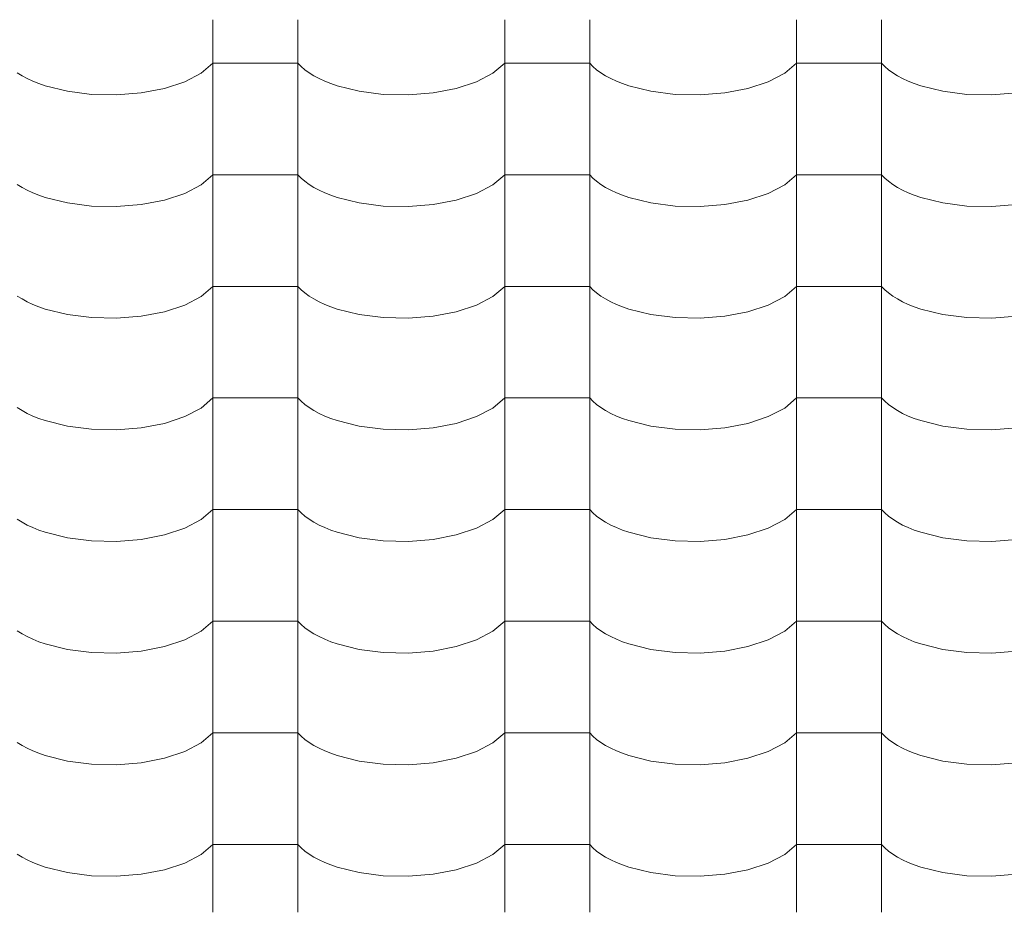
# Model space of a CAD drawing. Header units: millimetres. Extents: x -36478 to 31050, y -14815 to 11827.
# Tile 310 of 656: x -13211 to -12654, y 8472 to 8977. Entities that reach past the tile are written whole.
import ezdxf

# ---------------------------------------------------------------- set-up
doc = ezdxf.new("R2010")
doc.units = ezdxf.units.MM
doc.header["$MEASUREMENT"] = 0
doc.layers.add('Nové_Výplně - Povrchové', color=7, linetype='Continuous')

# ---------------------------------------------------------------- blocks, each defined once
blk = doc.blocks.new('*X13')
at = {"layer": 'Nové_Výplně - Povrchové', "color": 21, "linetype": 'Continuous', "lineweight": 20, "true_color": 0xffaaaa}
for p, q in [((-13101.72, 8976.77), (-13101.72, 8913.89)), ((-13053.69, 8976.77), (-13053.69, 8913.89)), ((-12936.72, 8976.77), (-12936.72, 8913.89)), ((-12888.69, 8976.77), (-12888.69, 8913.89)), ((-12771.72, 8976.77), (-12771.72, 8913.89)), ((-12723.69, 8976.77), (-12723.69, 8913.89)), ((-13108.39, 8946.54), (-13101.72, 8952.23)), ((-13077.71, 8952.23), (-13101.72, 8952.23)), ((-13053.69, 8952.23), (-13077.71, 8952.23)), ((-13053.69, 8952.23), (-13051.86, 8950.34)), ((-13051.86, 8950.34), (-13049.74, 8948.51)), ((-13049.74, 8948.51), (-13047.34, 8946.76)), ((-12943.39, 8946.54), (-12936.72, 8952.23)), ((-12912.71, 8952.23), (-12936.72, 8952.23)), ((-12888.69, 8952.23), (-12912.71, 8952.23)), ((-12888.69, 8952.23), (-12886.86, 8950.34)), ((-12886.86, 8950.34), (-12884.74, 8948.51)), ((-12884.74, 8948.51), (-12882.34, 8946.76)), ((-12778.39, 8946.54), (-12771.72, 8952.23)), ((-12747.71, 8952.23), (-12771.72, 8952.23)), ((-12723.69, 8952.23), (-12747.71, 8952.23)), ((-12723.69, 8952.23), (-12721.86, 8950.34)), ((-12721.86, 8950.34), (-12719.74, 8948.51)), ((-12719.74, 8948.51), (-12717.34, 8946.76)), ((-13212.34, 8946.76), (-13209.65, 8945.08)), ((-13209.65, 8945.08), (-13206.71, 8943.5)), ((-13206.71, 8943.5), (-13203.53, 8942.03)), ((-13203.53, 8942.03), (-13200.12, 8940.66)), ((-13117.7, 8941.68), (-13108.39, 8946.54)), ((-13047.34, 8946.76), (-13044.65, 8945.08)), ((-13044.65, 8945.08), (-13041.71, 8943.5)), ((-13041.71, 8943.5), (-13038.53, 8942.03)), ((-13038.53, 8942.03), (-13035.12, 8940.66)), ((-12952.7, 8941.68), (-12943.39, 8946.54)), ((-12882.34, 8946.76), (-12879.65, 8945.08)), ((-12879.65, 8945.08), (-12876.71, 8943.5)), ((-12876.71, 8943.5), (-12873.53, 8942.03)), ((-12873.53, 8942.03), (-12870.12, 8940.66)), ((-12787.7, 8941.68), (-12778.39, 8946.54)), ((-12717.34, 8946.76), (-12714.65, 8945.08)), ((-12714.65, 8945.08), (-12711.71, 8943.5)), ((-12711.71, 8943.5), (-12708.53, 8942.03)), ((-12708.53, 8942.03), (-12705.12, 8940.66)), ((-13200.12, 8940.66), (-13196.5, 8939.4)), ((-13196.5, 8939.4), (-13184.05, 8936.3)), ((-13184.05, 8936.3), (-13170.39, 8934.55)), ((-13142.24, 8935.36), (-13129.18, 8937.89)), ((-13129.18, 8937.89), (-13117.7, 8941.68)), ((-13035.12, 8940.66), (-13031.5, 8939.4)), ((-13031.5, 8939.4), (-13019.05, 8936.3)), ((-13019.05, 8936.3), (-13005.39, 8934.55)), ((-12977.24, 8935.36), (-12964.18, 8937.89)), ((-12964.18, 8937.89), (-12952.7, 8941.68)), ((-12870.12, 8940.66), (-12866.5, 8939.4)), ((-12866.5, 8939.4), (-12854.05, 8936.3)), ((-12854.05, 8936.3), (-12840.39, 8934.55)), ((-12812.24, 8935.36), (-12799.18, 8937.89)), ((-12799.18, 8937.89), (-12787.7, 8941.68)), ((-12705.12, 8940.66), (-12701.5, 8939.4)), ((-12701.5, 8939.4), (-12689.05, 8936.3)), ((-12689.05, 8936.3), (-12675.39, 8934.55)), ((-13170.39, 8934.55), (-13156.21, 8934.23)), ((-13156.21, 8934.23), (-13142.24, 8935.36)), ((-13005.39, 8934.55), (-12991.21, 8934.23)), ((-12991.21, 8934.23), (-12977.24, 8935.36)), ((-12840.39, 8934.55), (-12826.21, 8934.23)), ((-12826.21, 8934.23), (-12812.24, 8935.36)), ((-12675.39, 8934.55), (-12661.21, 8934.23)), ((-12661.21, 8934.23), (-12647.24, 8935.36)), ((-13101.72, 8913.66), (-13101.72, 8850.78)), ((-13053.69, 8913.66), (-13053.69, 8850.78)), ((-12936.72, 8913.66), (-12936.72, 8850.78)), ((-12888.69, 8913.66), (-12888.69, 8850.78)), ((-12771.72, 8913.66), (-12771.72, 8850.78)), ((-12723.69, 8913.66), (-12723.69, 8850.78)), ((-13108.39, 8883.44), (-13101.72, 8889.13)), ((-13077.71, 8889.13), (-13101.72, 8889.13)), ((-13053.69, 8889.13), (-13077.71, 8889.13)), ((-13053.69, 8889.13), (-13051.86, 8887.24)), ((-13051.86, 8887.24), (-13049.74, 8885.41)), ((-12943.39, 8883.44), (-12936.72, 8889.13)), ((-12912.71, 8889.13), (-12936.72, 8889.13)), ((-12888.69, 8889.13), (-12912.71, 8889.13)), ((-12888.69, 8889.13), (-12886.86, 8887.24)), ((-12886.86, 8887.24), (-12884.74, 8885.41)), ((-12778.39, 8883.44), (-12771.72, 8889.13)), ((-12747.71, 8889.13), (-12771.72, 8889.13)), ((-12723.69, 8889.13), (-12747.71, 8889.13)), ((-12723.69, 8889.13), (-12721.86, 8887.24)), ((-12721.86, 8887.24), (-12719.74, 8885.41)), ((-13212.34, 8883.65), (-13209.65, 8881.98)), ((-13209.65, 8881.98), (-13206.71, 8880.4)), ((-13117.7, 8878.57), (-13108.39, 8883.44)), ((-13049.74, 8885.41), (-13047.34, 8883.65)), ((-13047.34, 8883.65), (-13044.65, 8881.98)), ((-13044.65, 8881.98), (-13041.71, 8880.4)), ((-12952.7, 8878.57), (-12943.39, 8883.44)), ((-12884.74, 8885.41), (-12882.34, 8883.65)), ((-12882.34, 8883.65), (-12879.65, 8881.98)), ((-12879.65, 8881.98), (-12876.71, 8880.4)), ((-12787.7, 8878.57), (-12778.39, 8883.44)), ((-12719.74, 8885.41), (-12717.34, 8883.65)), ((-12717.34, 8883.65), (-12714.65, 8881.98)), ((-12714.65, 8881.98), (-12711.71, 8880.4)), ((-13206.71, 8880.4), (-13203.53, 8878.92)), ((-13203.53, 8878.92), (-13200.12, 8877.55)), ((-13200.12, 8877.55), (-13196.5, 8876.3)), ((-13196.5, 8876.3), (-13184.05, 8873.2)), ((-13129.18, 8874.78), (-13117.7, 8878.57)), ((-13041.71, 8880.4), (-13038.53, 8878.92)), ((-13038.53, 8878.92), (-13035.12, 8877.55)), ((-13035.12, 8877.55), (-13031.5, 8876.3)), ((-13031.5, 8876.3), (-13019.05, 8873.2)), ((-12964.18, 8874.78), (-12952.7, 8878.57)), ((-12876.71, 8880.4), (-12873.53, 8878.92)), ((-12873.53, 8878.92), (-12870.12, 8877.55)), ((-12870.12, 8877.55), (-12866.5, 8876.3)), ((-12866.5, 8876.3), (-12854.05, 8873.2)), ((-12799.18, 8874.78), (-12787.7, 8878.57)), ((-12711.71, 8880.4), (-12708.53, 8878.92)), ((-12708.53, 8878.92), (-12705.12, 8877.55)), ((-12705.12, 8877.55), (-12701.5, 8876.3)), ((-12701.5, 8876.3), (-12689.05, 8873.2)), ((-13184.05, 8873.2), (-13170.39, 8871.44)), ((-13170.39, 8871.44), (-13156.21, 8871.12)), ((-13156.21, 8871.12), (-13142.24, 8872.25)), ((-13142.24, 8872.25), (-13129.18, 8874.78)), ((-13019.05, 8873.2), (-13005.39, 8871.44)), ((-13005.39, 8871.44), (-12991.21, 8871.12)), ((-12991.21, 8871.12), (-12977.24, 8872.25)), ((-12977.24, 8872.25), (-12964.18, 8874.78)), ((-12854.05, 8873.2), (-12840.39, 8871.44)), ((-12840.39, 8871.44), (-12826.21, 8871.12)), ((-12826.21, 8871.12), (-12812.24, 8872.25)), ((-12812.24, 8872.25), (-12799.18, 8874.78)), ((-12689.05, 8873.2), (-12675.39, 8871.44)), ((-12675.39, 8871.44), (-12661.21, 8871.12)), ((-12661.21, 8871.12), (-12647.24, 8872.25)), ((-13101.72, 8850.56), (-13101.72, 8787.68)), ((-13053.69, 8850.56), (-13053.69, 8787.68)), ((-12936.72, 8850.56), (-12936.72, 8787.68)), ((-12888.69, 8850.56), (-12888.69, 8787.68)), ((-12771.72, 8850.56), (-12771.72, 8787.68)), ((-12723.69, 8850.56), (-12723.69, 8787.68)), ((-13108.39, 8820.34), (-13101.72, 8826.03)), ((-13077.71, 8826.03), (-13101.72, 8826.03)), ((-13053.69, 8826.03), (-13077.71, 8826.03)), ((-13053.69, 8826.03), (-13051.86, 8824.13)), ((-12943.39, 8820.34), (-12936.72, 8826.03)), ((-12912.71, 8826.03), (-12936.72, 8826.03)), ((-12888.69, 8826.03), (-12912.71, 8826.03)), ((-12888.69, 8826.03), (-12886.86, 8824.13)), ((-12778.39, 8820.34), (-12771.72, 8826.03)), ((-12747.71, 8826.03), (-12771.72, 8826.03)), ((-12723.69, 8826.03), (-12747.71, 8826.03)), ((-12723.69, 8826.03), (-12721.86, 8824.13)), ((-13212.34, 8820.55), (-13209.65, 8818.87)), ((-13117.7, 8815.47), (-13108.39, 8820.34)), ((-13051.86, 8824.13), (-13049.74, 8822.3)), ((-13049.74, 8822.3), (-13047.34, 8820.55)), ((-13047.34, 8820.55), (-13044.65, 8818.87)), ((-12952.7, 8815.47), (-12943.39, 8820.34)), ((-12886.86, 8824.13), (-12884.74, 8822.3)), ((-12884.74, 8822.3), (-12882.34, 8820.55)), ((-12882.34, 8820.55), (-12879.65, 8818.87)), ((-12787.7, 8815.47), (-12778.39, 8820.34)), ((-12721.86, 8824.13), (-12719.74, 8822.3)), ((-12719.74, 8822.3), (-12717.34, 8820.55)), ((-12717.34, 8820.55), (-12714.65, 8818.87)), ((-13209.65, 8818.87), (-13206.71, 8817.3)), ((-13206.71, 8817.3), (-13203.53, 8815.82)), ((-13203.53, 8815.82), (-13200.12, 8814.45)), ((-13200.12, 8814.45), (-13196.5, 8813.19)), ((-13129.18, 8811.68), (-13117.7, 8815.47)), ((-13044.65, 8818.87), (-13041.71, 8817.3)), ((-13041.71, 8817.3), (-13038.53, 8815.82)), ((-13038.53, 8815.82), (-13035.12, 8814.45)), ((-13035.12, 8814.45), (-13031.5, 8813.19)), ((-12964.18, 8811.68), (-12952.7, 8815.47)), ((-12879.65, 8818.87), (-12876.71, 8817.3)), ((-12876.71, 8817.3), (-12873.53, 8815.82)), ((-12873.53, 8815.82), (-12870.12, 8814.45)), ((-12870.12, 8814.45), (-12866.5, 8813.19)), ((-12799.18, 8811.68), (-12787.7, 8815.47)), ((-12714.65, 8818.87), (-12711.71, 8817.3)), ((-12711.71, 8817.3), (-12708.53, 8815.82)), ((-12708.53, 8815.82), (-12705.12, 8814.45)), ((-12705.12, 8814.45), (-12701.5, 8813.19)), ((-13196.5, 8813.19), (-13184.05, 8810.09)), ((-13184.05, 8810.09), (-13170.39, 8808.34)), ((-13170.39, 8808.34), (-13156.21, 8808.02)), ((-13156.21, 8808.02), (-13142.24, 8809.15)), ((-13142.24, 8809.15), (-13129.18, 8811.68)), ((-13031.5, 8813.19), (-13019.05, 8810.09)), ((-13019.05, 8810.09), (-13005.39, 8808.34)), ((-13005.39, 8808.34), (-12991.21, 8808.02)), ((-12991.21, 8808.02), (-12977.24, 8809.15)), ((-12977.24, 8809.15), (-12964.18, 8811.68)), ((-12866.5, 8813.19), (-12854.05, 8810.09)), ((-12854.05, 8810.09), (-12840.39, 8808.34)), ((-12840.39, 8808.34), (-12826.21, 8808.02)), ((-12826.21, 8808.02), (-12812.24, 8809.15)), ((-12812.24, 8809.15), (-12799.18, 8811.68)), ((-12701.5, 8813.19), (-12689.05, 8810.09)), ((-12689.05, 8810.09), (-12675.39, 8808.34)), ((-12675.39, 8808.34), (-12661.21, 8808.02)), ((-12661.21, 8808.02), (-12647.24, 8809.15)), ((-13101.72, 8787.45), (-13101.72, 8724.57)), ((-13053.69, 8787.45), (-13053.69, 8724.57)), ((-12936.72, 8787.45), (-12936.72, 8724.57)), ((-12888.69, 8787.45), (-12888.69, 8724.57)), ((-12771.72, 8787.45), (-12771.72, 8724.57)), ((-12723.69, 8787.45), (-12723.69, 8724.57)), ((-13108.39, 8757.23), (-13101.72, 8762.92)), ((-13077.71, 8762.92), (-13101.72, 8762.92)), ((-13053.69, 8762.92), (-13077.71, 8762.92)), ((-13053.69, 8762.92), (-13051.86, 8761.03)), ((-13051.86, 8761.03), (-13049.74, 8759.2)), ((-13049.74, 8759.2), (-13047.34, 8757.44)), ((-12943.39, 8757.23), (-12936.72, 8762.92)), ((-12912.71, 8762.92), (-12936.72, 8762.92)), ((-12888.69, 8762.92), (-12912.71, 8762.92)), ((-12888.69, 8762.92), (-12886.86, 8761.03)), ((-12886.86, 8761.03), (-12884.74, 8759.2)), ((-12884.74, 8759.2), (-12882.34, 8757.44)), ((-12778.39, 8757.23), (-12771.72, 8762.92)), ((-12747.71, 8762.92), (-12771.72, 8762.92)), ((-12723.69, 8762.92), (-12747.71, 8762.92)), ((-12723.69, 8762.92), (-12721.86, 8761.03)), ((-12721.86, 8761.03), (-12719.74, 8759.2)), ((-12719.74, 8759.2), (-12717.34, 8757.44)), ((-13212.34, 8757.44), (-13209.65, 8755.77)), ((-13209.65, 8755.77), (-13206.71, 8754.19)), ((-13206.71, 8754.19), (-13203.53, 8752.71)), ((-13203.53, 8752.71), (-13200.12, 8751.34)), ((-13117.7, 8752.37), (-13108.39, 8757.23)), ((-13047.34, 8757.44), (-13044.65, 8755.77)), ((-13044.65, 8755.77), (-13041.71, 8754.19)), ((-13041.71, 8754.19), (-13038.53, 8752.71)), ((-13038.53, 8752.71), (-13035.12, 8751.34)), ((-12952.7, 8752.37), (-12943.39, 8757.23)), ((-12882.34, 8757.44), (-12879.65, 8755.77)), ((-12879.65, 8755.77), (-12876.71, 8754.19)), ((-12876.71, 8754.19), (-12873.53, 8752.71)), ((-12873.53, 8752.71), (-12870.12, 8751.34)), ((-12787.7, 8752.37), (-12778.39, 8757.23)), ((-12717.34, 8757.44), (-12714.65, 8755.77)), ((-12714.65, 8755.77), (-12711.71, 8754.19)), ((-12711.71, 8754.19), (-12708.53, 8752.71)), ((-12708.53, 8752.71), (-12705.12, 8751.34)), ((-13200.12, 8751.34), (-13196.5, 8750.09)), ((-13196.5, 8750.09), (-13184.05, 8746.99)), ((-13184.05, 8746.99), (-13170.39, 8745.23)), ((-13142.24, 8746.04), (-13129.18, 8748.57)), ((-13129.18, 8748.57), (-13117.7, 8752.37)), ((-13035.12, 8751.34), (-13031.5, 8750.09)), ((-13031.5, 8750.09), (-13019.05, 8746.99)), ((-13019.05, 8746.99), (-13005.39, 8745.23)), ((-12977.24, 8746.04), (-12964.18, 8748.57)), ((-12964.18, 8748.57), (-12952.7, 8752.37)), ((-12870.12, 8751.34), (-12866.5, 8750.09)), ((-12866.5, 8750.09), (-12854.05, 8746.99)), ((-12854.05, 8746.99), (-12840.39, 8745.23)), ((-12812.24, 8746.04), (-12799.18, 8748.57)), ((-12799.18, 8748.57), (-12787.7, 8752.37)), ((-12705.12, 8751.34), (-12701.5, 8750.09)), ((-12701.5, 8750.09), (-12689.05, 8746.99)), ((-12689.05, 8746.99), (-12675.39, 8745.23)), ((-13170.39, 8745.23), (-13156.21, 8744.91)), ((-13156.21, 8744.91), (-13142.24, 8746.04)), ((-13005.39, 8745.23), (-12991.21, 8744.91)), ((-12991.21, 8744.91), (-12977.24, 8746.04)), ((-12840.39, 8745.23), (-12826.21, 8744.91)), ((-12826.21, 8744.91), (-12812.24, 8746.04)), ((-12675.39, 8745.23), (-12661.21, 8744.91)), ((-12661.21, 8744.91), (-12647.24, 8746.04)), ((-13101.72, 8724.35), (-13101.72, 8661.47)), ((-13053.69, 8724.35), (-13053.69, 8661.47)), ((-12936.72, 8724.35), (-12936.72, 8661.47)), ((-12888.69, 8724.35), (-12888.69, 8661.47)), ((-12771.72, 8724.35), (-12771.72, 8661.47)), ((-12723.69, 8724.35), (-12723.69, 8661.47)), ((-13108.39, 8694.13), (-13101.72, 8699.82)), ((-13077.71, 8699.82), (-13101.72, 8699.82)), ((-13053.69, 8699.82), (-13077.71, 8699.82)), ((-13053.69, 8699.82), (-13051.86, 8697.92)), ((-13051.86, 8697.92), (-13049.74, 8696.09)), ((-12943.39, 8694.13), (-12936.72, 8699.82)), ((-12912.71, 8699.82), (-12936.72, 8699.82)), ((-12888.69, 8699.82), (-12912.71, 8699.82)), ((-12888.69, 8699.82), (-12886.86, 8697.92)), ((-12886.86, 8697.92), (-12884.74, 8696.09)), ((-12778.39, 8694.13), (-12771.72, 8699.82)), ((-12747.71, 8699.82), (-12771.72, 8699.82)), ((-12723.69, 8699.82), (-12747.71, 8699.82)), ((-12723.69, 8699.82), (-12721.86, 8697.92)), ((-12721.86, 8697.92), (-12719.74, 8696.09)), ((-13212.34, 8694.34), (-13209.65, 8692.66)), ((-13209.65, 8692.66), (-13206.71, 8691.09)), ((-13117.7, 8689.26), (-13108.39, 8694.13)), ((-13049.74, 8696.09), (-13047.34, 8694.34)), ((-13047.34, 8694.34), (-13044.65, 8692.66)), ((-13044.65, 8692.66), (-13041.71, 8691.09)), ((-12952.7, 8689.26), (-12943.39, 8694.13)), ((-12884.74, 8696.09), (-12882.34, 8694.34)), ((-12882.34, 8694.34), (-12879.65, 8692.66)), ((-12879.65, 8692.66), (-12876.71, 8691.09)), ((-12787.7, 8689.26), (-12778.39, 8694.13)), ((-12719.74, 8696.09), (-12717.34, 8694.34)), ((-12717.34, 8694.34), (-12714.65, 8692.66)), ((-12714.65, 8692.66), (-12711.71, 8691.09)), ((-13206.71, 8691.09), (-13203.53, 8689.61)), ((-13203.53, 8689.61), (-13200.12, 8688.24)), ((-13200.12, 8688.24), (-13196.5, 8686.98)), ((-13196.5, 8686.98), (-13184.05, 8683.88)), ((-13129.18, 8685.47), (-13117.7, 8689.26)), ((-13041.71, 8691.09), (-13038.53, 8689.61)), ((-13038.53, 8689.61), (-13035.12, 8688.24)), ((-13035.12, 8688.24), (-13031.5, 8686.98)), ((-13031.5, 8686.98), (-13019.05, 8683.88)), ((-12964.18, 8685.47), (-12952.7, 8689.26)), ((-12876.71, 8691.09), (-12873.53, 8689.61)), ((-12873.53, 8689.61), (-12870.12, 8688.24)), ((-12870.12, 8688.24), (-12866.5, 8686.98)), ((-12866.5, 8686.98), (-12854.05, 8683.88)), ((-12799.18, 8685.47), (-12787.7, 8689.26)), ((-12711.71, 8691.09), (-12708.53, 8689.61)), ((-12708.53, 8689.61), (-12705.12, 8688.24)), ((-12705.12, 8688.24), (-12701.5, 8686.98)), ((-12701.5, 8686.98), (-12689.05, 8683.88)), ((-13184.05, 8683.88), (-13170.39, 8682.13)), ((-13170.39, 8682.13), (-13156.21, 8681.81)), ((-13156.21, 8681.81), (-13142.24, 8682.94)), ((-13142.24, 8682.94), (-13129.18, 8685.47)), ((-13019.05, 8683.88), (-13005.39, 8682.13)), ((-13005.39, 8682.13), (-12991.21, 8681.81)), ((-12991.21, 8681.81), (-12977.24, 8682.94)), ((-12977.24, 8682.94), (-12964.18, 8685.47)), ((-12854.05, 8683.88), (-12840.39, 8682.13)), ((-12840.39, 8682.13), (-12826.21, 8681.81)), ((-12826.21, 8681.81), (-12812.24, 8682.94)), ((-12812.24, 8682.94), (-12799.18, 8685.47)), ((-12689.05, 8683.88), (-12675.39, 8682.13)), ((-12675.39, 8682.13), (-12661.21, 8681.81)), ((-12661.21, 8681.81), (-12647.24, 8682.94)), ((-13101.72, 8661.24), (-13101.72, 8598.36)), ((-13053.69, 8661.24), (-13053.69, 8598.36)), ((-12936.72, 8661.24), (-12936.72, 8598.36)), ((-12888.69, 8661.24), (-12888.69, 8598.36)), ((-12771.72, 8661.24), (-12771.72, 8598.36)), ((-12723.69, 8661.24), (-12723.69, 8598.36)), ((-13108.39, 8631.02), (-13101.72, 8636.71)), ((-13077.71, 8636.71), (-13101.72, 8636.71)), ((-13053.69, 8636.71), (-13077.71, 8636.71)), ((-13053.69, 8636.71), (-13051.86, 8634.82)), ((-12943.39, 8631.02), (-12936.72, 8636.71)), ((-12912.71, 8636.71), (-12936.72, 8636.71)), ((-12888.69, 8636.71), (-12912.71, 8636.71)), ((-12888.69, 8636.71), (-12886.86, 8634.82)), ((-12778.39, 8631.02), (-12771.72, 8636.71)), ((-12747.71, 8636.71), (-12771.72, 8636.71)), ((-12723.69, 8636.71), (-12747.71, 8636.71)), ((-12723.69, 8636.71), (-12721.86, 8634.82)), ((-13212.34, 8631.23), (-13209.65, 8629.56)), ((-13117.7, 8626.16), (-13108.39, 8631.02)), ((-13051.86, 8634.82), (-13049.74, 8632.99)), ((-13049.74, 8632.99), (-13047.34, 8631.23)), ((-13047.34, 8631.23), (-13044.65, 8629.56)), ((-12952.7, 8626.16), (-12943.39, 8631.02)), ((-12886.86, 8634.82), (-12884.74, 8632.99)), ((-12884.74, 8632.99), (-12882.34, 8631.23)), ((-12882.34, 8631.23), (-12879.65, 8629.56)), ((-12787.7, 8626.16), (-12778.39, 8631.02)), ((-12721.86, 8634.82), (-12719.74, 8632.99)), ((-12719.74, 8632.99), (-12717.34, 8631.23)), ((-12717.34, 8631.23), (-12714.65, 8629.56)), ((-13209.65, 8629.56), (-13206.71, 8627.98)), ((-13206.71, 8627.98), (-13203.53, 8626.5)), ((-13203.53, 8626.5), (-13200.12, 8625.13)), ((-13200.12, 8625.13), (-13196.5, 8623.88)), ((-13129.18, 8622.36), (-13117.7, 8626.16)), ((-13044.65, 8629.56), (-13041.71, 8627.98)), ((-13041.71, 8627.98), (-13038.53, 8626.5)), ((-13038.53, 8626.5), (-13035.12, 8625.13)), ((-13035.12, 8625.13), (-13031.5, 8623.88)), ((-12964.18, 8622.36), (-12952.7, 8626.16)), ((-12879.65, 8629.56), (-12876.71, 8627.98)), ((-12876.71, 8627.98), (-12873.53, 8626.5)), ((-12873.53, 8626.5), (-12870.12, 8625.13)), ((-12870.12, 8625.13), (-12866.5, 8623.88)), ((-12799.18, 8622.36), (-12787.7, 8626.16)), ((-12714.65, 8629.56), (-12711.71, 8627.98)), ((-12711.71, 8627.98), (-12708.53, 8626.5)), ((-12708.53, 8626.5), (-12705.12, 8625.13)), ((-12705.12, 8625.13), (-12701.5, 8623.88)), ((-13196.5, 8623.88), (-13184.05, 8620.78)), ((-13184.05, 8620.78), (-13170.39, 8619.02)), ((-13170.39, 8619.02), (-13156.21, 8618.7)), ((-13156.21, 8618.7), (-13142.24, 8619.84)), ((-13142.24, 8619.84), (-13129.18, 8622.36)), ((-13031.5, 8623.88), (-13019.05, 8620.78)), ((-13019.05, 8620.78), (-13005.39, 8619.02)), ((-13005.39, 8619.02), (-12991.21, 8618.7)), ((-12991.21, 8618.7), (-12977.24, 8619.84)), ((-12977.24, 8619.84), (-12964.18, 8622.36)), ((-12866.5, 8623.88), (-12854.05, 8620.78)), ((-12854.05, 8620.78), (-12840.39, 8619.02)), ((-12840.39, 8619.02), (-12826.21, 8618.7)), ((-12826.21, 8618.7), (-12812.24, 8619.84)), ((-12812.24, 8619.84), (-12799.18, 8622.36)), ((-12701.5, 8623.88), (-12689.05, 8620.78)), ((-12689.05, 8620.78), (-12675.39, 8619.02)), ((-12675.39, 8619.02), (-12661.21, 8618.7)), ((-12661.21, 8618.7), (-12647.24, 8619.84)), ((-13101.72, 8598.14), (-13101.72, 8535.26)), ((-13053.69, 8598.14), (-13053.69, 8535.26)), ((-12936.72, 8598.14), (-12936.72, 8535.26)), ((-12888.69, 8598.14), (-12888.69, 8535.26)), ((-12771.72, 8598.14), (-12771.72, 8535.26)), ((-12723.69, 8598.14), (-12723.69, 8535.26)), ((-13108.39, 8567.92), (-13101.72, 8573.61)), ((-13077.71, 8573.61), (-13101.72, 8573.61)), ((-13053.69, 8573.61), (-13077.71, 8573.61)), ((-13053.69, 8573.61), (-13051.86, 8571.71)), ((-13051.86, 8571.71), (-13049.74, 8569.88)), ((-13049.74, 8569.88), (-13047.34, 8568.13)), ((-12943.39, 8567.92), (-12936.72, 8573.61)), ((-12912.71, 8573.61), (-12936.72, 8573.61)), ((-12888.69, 8573.61), (-12912.71, 8573.61)), ((-12888.69, 8573.61), (-12886.86, 8571.71)), ((-12886.86, 8571.71), (-12884.74, 8569.88)), ((-12884.74, 8569.88), (-12882.34, 8568.13)), ((-12778.39, 8567.92), (-12771.72, 8573.61)), ((-12747.71, 8573.61), (-12771.72, 8573.61)), ((-12723.69, 8573.61), (-12747.71, 8573.61)), ((-12723.69, 8573.61), (-12721.86, 8571.71)), ((-12721.86, 8571.71), (-12719.74, 8569.88)), ((-12719.74, 8569.88), (-12717.34, 8568.13)), ((-13212.34, 8568.13), (-13209.65, 8566.46)), ((-13209.65, 8566.46), (-13206.71, 8564.88)), ((-13206.71, 8564.88), (-13203.53, 8563.4)), ((-13203.53, 8563.4), (-13200.12, 8562.03)), ((-13117.7, 8563.05), (-13108.39, 8567.92)), ((-13047.34, 8568.13), (-13044.65, 8566.46)), ((-13044.65, 8566.46), (-13041.71, 8564.88)), ((-13041.71, 8564.88), (-13038.53, 8563.4)), ((-13038.53, 8563.4), (-13035.12, 8562.03)), ((-12952.7, 8563.05), (-12943.39, 8567.92)), ((-12882.34, 8568.13), (-12879.65, 8566.46)), ((-12879.65, 8566.46), (-12876.71, 8564.88)), ((-12876.71, 8564.88), (-12873.53, 8563.4)), ((-12873.53, 8563.4), (-12870.12, 8562.03)), ((-12787.7, 8563.05), (-12778.39, 8567.92)), ((-12717.34, 8568.13), (-12714.65, 8566.46)), ((-12714.65, 8566.46), (-12711.71, 8564.88)), ((-12711.71, 8564.88), (-12708.53, 8563.4)), ((-12708.53, 8563.4), (-12705.12, 8562.03)), ((-13200.12, 8562.03), (-13196.5, 8560.77)), ((-13196.5, 8560.77), (-13184.05, 8557.67)), ((-13184.05, 8557.67), (-13170.39, 8555.92)), ((-13142.24, 8556.73), (-13129.18, 8559.26)), ((-13129.18, 8559.26), (-13117.7, 8563.05)), ((-13035.12, 8562.03), (-13031.5, 8560.77)), ((-13031.5, 8560.77), (-13019.05, 8557.67)), ((-13019.05, 8557.67), (-13005.39, 8555.92)), ((-12977.24, 8556.73), (-12964.18, 8559.26)), ((-12964.18, 8559.26), (-12952.7, 8563.05)), ((-12870.12, 8562.03), (-12866.5, 8560.77)), ((-12866.5, 8560.77), (-12854.05, 8557.67)), ((-12854.05, 8557.67), (-12840.39, 8555.92)), ((-12812.24, 8556.73), (-12799.18, 8559.26)), ((-12799.18, 8559.26), (-12787.7, 8563.05)), ((-12705.12, 8562.03), (-12701.5, 8560.77)), ((-12701.5, 8560.77), (-12689.05, 8557.67)), ((-12689.05, 8557.67), (-12675.39, 8555.92)), ((-13170.39, 8555.92), (-13156.21, 8555.6)), ((-13156.21, 8555.6), (-13142.24, 8556.73)), ((-13005.39, 8555.92), (-12991.21, 8555.6)), ((-12991.21, 8555.6), (-12977.24, 8556.73)), ((-12840.39, 8555.92), (-12826.21, 8555.6)), ((-12826.21, 8555.6), (-12812.24, 8556.73)), ((-12675.39, 8555.92), (-12661.21, 8555.6)), ((-12661.21, 8555.6), (-12647.24, 8556.73)), ((-13101.72, 8535.03), (-13101.72, 8472.16)), ((-13053.69, 8535.03), (-13053.69, 8472.16)), ((-12936.72, 8535.03), (-12936.72, 8472.16)), ((-12888.69, 8535.03), (-12888.69, 8472.16)), ((-12771.72, 8535.03), (-12771.72, 8472.16)), ((-12723.69, 8535.03), (-12723.69, 8472.16)), ((-13108.39, 8504.81), (-13101.72, 8510.5)), ((-13077.71, 8510.5), (-13101.72, 8510.5)), ((-13053.69, 8510.5), (-13077.71, 8510.5)), ((-13053.69, 8510.5), (-13051.86, 8508.61)), ((-13051.86, 8508.61), (-13049.74, 8506.78)), ((-12943.39, 8504.81), (-12936.72, 8510.5)), ((-12912.71, 8510.5), (-12936.72, 8510.5)), ((-12888.69, 8510.5), (-12912.71, 8510.5)), ((-12888.69, 8510.5), (-12886.86, 8508.61)), ((-12886.86, 8508.61), (-12884.74, 8506.78)), ((-12778.39, 8504.81), (-12771.72, 8510.5)), ((-12747.71, 8510.5), (-12771.72, 8510.5)), ((-12723.69, 8510.5), (-12747.71, 8510.5)), ((-12723.69, 8510.5), (-12721.86, 8508.61)), ((-12721.86, 8508.61), (-12719.74, 8506.78)), ((-13212.34, 8505.02), (-13209.65, 8503.35)), ((-13209.65, 8503.35), (-13206.71, 8501.77)), ((-13117.7, 8499.95), (-13108.39, 8504.81)), ((-13049.74, 8506.78), (-13047.34, 8505.02)), ((-13047.34, 8505.02), (-13044.65, 8503.35)), ((-13044.65, 8503.35), (-13041.71, 8501.77)), ((-12952.7, 8499.95), (-12943.39, 8504.81)), ((-12884.74, 8506.78), (-12882.34, 8505.02)), ((-12882.34, 8505.02), (-12879.65, 8503.35)), ((-12879.65, 8503.35), (-12876.71, 8501.77)), ((-12787.7, 8499.95), (-12778.39, 8504.81)), ((-12719.74, 8506.78), (-12717.34, 8505.02)), ((-12717.34, 8505.02), (-12714.65, 8503.35)), ((-12714.65, 8503.35), (-12711.71, 8501.77)), ((-13206.71, 8501.77), (-13203.53, 8500.29)), ((-13203.53, 8500.29), (-13200.12, 8498.92)), ((-13200.12, 8498.92), (-13196.5, 8497.67)), ((-13196.5, 8497.67), (-13184.05, 8494.57)), ((-13129.18, 8496.15), (-13117.7, 8499.95)), ((-13041.71, 8501.77), (-13038.53, 8500.29)), ((-13038.53, 8500.29), (-13035.12, 8498.92)), ((-13035.12, 8498.92), (-13031.5, 8497.67)), ((-13031.5, 8497.67), (-13019.05, 8494.57)), ((-12964.18, 8496.15), (-12952.7, 8499.95)), ((-12876.71, 8501.77), (-12873.53, 8500.29)), ((-12873.53, 8500.29), (-12870.12, 8498.92)), ((-12870.12, 8498.92), (-12866.5, 8497.67)), ((-12866.5, 8497.67), (-12854.05, 8494.57)), ((-12799.18, 8496.15), (-12787.7, 8499.95)), ((-12711.71, 8501.77), (-12708.53, 8500.29)), ((-12708.53, 8500.29), (-12705.12, 8498.92)), ((-12705.12, 8498.92), (-12701.5, 8497.67)), ((-12701.5, 8497.67), (-12689.05, 8494.57)), ((-13184.05, 8494.57), (-13170.39, 8492.81)), ((-13170.39, 8492.81), (-13156.21, 8492.49)), ((-13156.21, 8492.49), (-13142.24, 8493.63)), ((-13142.24, 8493.63), (-13129.18, 8496.15)), ((-13019.05, 8494.57), (-13005.39, 8492.81)), ((-13005.39, 8492.81), (-12991.21, 8492.49)), ((-12991.21, 8492.49), (-12977.24, 8493.63)), ((-12977.24, 8493.63), (-12964.18, 8496.15)), ((-12854.05, 8494.57), (-12840.39, 8492.81)), ((-12840.39, 8492.81), (-12826.21, 8492.49)), ((-12826.21, 8492.49), (-12812.24, 8493.63)), ((-12812.24, 8493.63), (-12799.18, 8496.15)), ((-12689.05, 8494.57), (-12675.39, 8492.81)), ((-12675.39, 8492.81), (-12661.21, 8492.49)), ((-12661.21, 8492.49), (-12647.24, 8493.63))]:
    blk.add_line(p, q, dxfattribs=at)
blk = doc.blocks.new('výplň_6_1', base_point=(0, 0))
at = {"layer": 'Nové_Výplně - Povrchové', "color": 21, "linetype": 'Continuous', "lineweight": 20, "true_color": 0xffaaaa}
blk.add_blockref('*X13', (0, 0), dxfattribs=at)

msp = doc.modelspace()

# ---------------------------------------------------------------- block references
at = {"layer": 'Nové_Výplně - Povrchové', "color": 21, "linetype": 'Continuous', "lineweight": 20, "true_color": 0xffaaaa}
msp.add_blockref('výplň_6_1', (0, 0), dxfattribs=at)

doc.saveas('drawing.dxf')
